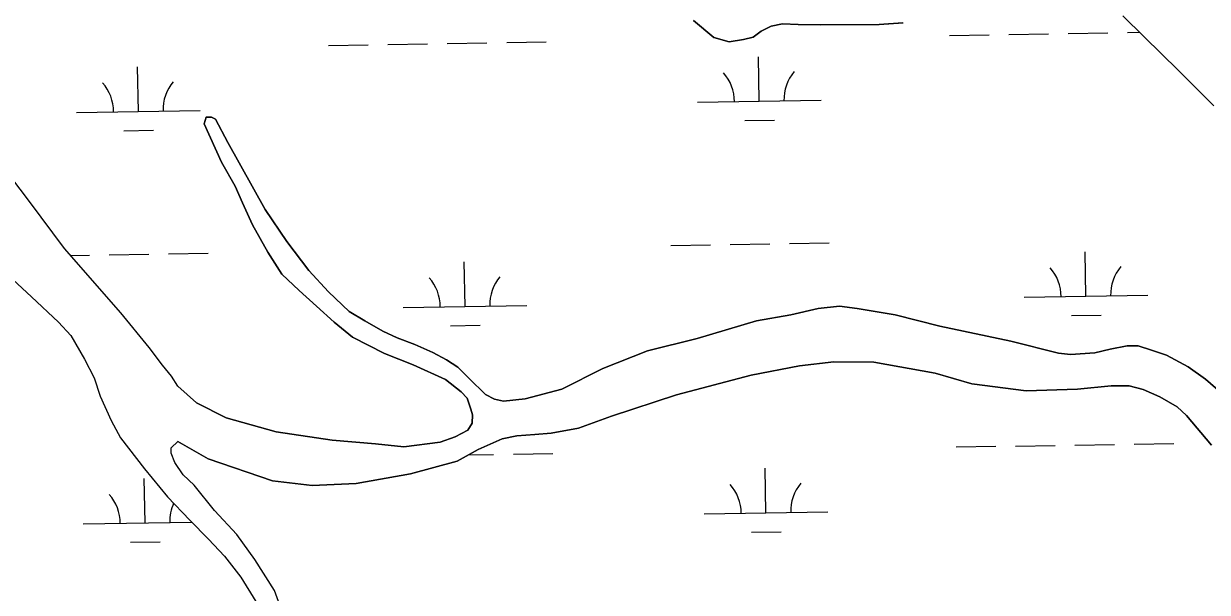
# Model space of a CAD drawing. Extents: x 3855477 to 3893699, y 299188 to 325115.
# Drawn here: x 3878909 to 3879865, y 321936 to 322395 of the extents above; entities that cross this region are included whole.
import ezdxf

# ---------------------------------------------------------------- set-up
doc = ezdxf.new("R2010")
doc.units = 0
doc.layers.add('V-TOPO-SHOR', color=7, linetype='Continuous')
doc.layers.add('V-WETL-SWMP', color=7, linetype='Continuous')

msp = doc.modelspace()

# ---------------------------------------------------------------- linework, layer by layer
at = {"layer": 'V-TOPO-SHOR'}
for points in [[(3879619.52, 322396.21), (3879600.21, 322394.82), (3879553.17, 322394.53), (3879534.67, 322394.74), (3879522.22, 322395.28), (3879512.95, 322393.37), (3879504.87, 322389.44), (3879498.38, 322384.69), (3879490.72, 322382.76), (3879479.04, 322380.88), (3879466.61, 322384.23), (3879450.28, 322398.08)], [(3879870.85, 322329.11), (3879842.22, 322357.57), (3879814.38, 322384.81), (3879797.28, 322401.89)], [(3879033.32, 322102.64), (3879048.45, 322089.21), (3879072.44, 322076.88), (3879112.92, 322065.58), (3879158.27, 322059.05), (3879193.21, 322055.85), (3879216.1, 322053.58), (3879245.49, 322057.28), (3879257.6, 322061.57), (3879267.71, 322067.08), (3879271.4, 322072.67), (3879271.47, 322079.5), (3879270.31, 322083.94), (3879267.19, 322092.82), (3879262.43, 322098.1), (3879249.67, 322107.89), (3879223.67, 322119.83), (3879200.46, 322128.94), (3879174.47, 322142.09), (3879159.73, 322154.31), (3879145.4, 322167.33), (3879131.47, 322179.95), (3879117.54, 322192.97), (3879106.08, 322210.79), (3879093.86, 322233.03), (3879085.62, 322250.81), (3879079.73, 322264.15), (3879068.69, 322283.57), (3879054.56, 322314.68), (3879056.23, 322319.89), (3879060.65, 322319.84), (3879063.85, 322318.19), (3879073.69, 322299.59), (3879104.05, 322245.38), (3879121.45, 322219.46), (3879139.29, 322195.95), (3879155.18, 322178.88), (3879171.89, 322163.02), (3879184.66, 322155.24), (3879199.05, 322147.04), (3879210.65, 322141.69), (3879225.06, 322136.3), (3879239.46, 322129.71), (3879250.66, 322123.96), (3879259.83, 322117.83), (3879268.98, 322108.88), (3879282.1, 322095.87), (3879289.3, 322092.17), (3879296.52, 322090.48), (3879314.23, 322092.3), (3879343.66, 322100.01), (3879376.81, 322116.93), (3879413.15, 322131), (3879453.06, 322141.02), (3879501.06, 322155.36), (3879528.86, 322160.28), (3879551.02, 322165.26), (3879568.33, 322167.08), (3879582.38, 322165.31), (3879613.28, 322160.15), (3879649.36, 322150.91), (3879706.72, 322139.01), (3879745.21, 322129.34), (3879754.84, 322128.03), (3879774.56, 322129.42), (3879787.06, 322132.5), (3879800.75, 322135.16), (3879809.6, 322135.06), (3879820.42, 322131.73), (3879832.43, 322127.57), (3879850.01, 322118.13), (3879863.98, 322108.33), (3879884.29, 322090.82)], [(3879033.32, 322102.64), (3879028.19, 322110.74), (3879021.05, 322119.66), (3879010.35, 322133.85), (3878987.34, 322161.85), (3878941.68, 322213.81), (3878913.56, 322251.91), (3878890.18, 322282.72)], [(3878892.44, 322195.86), (3878915.12, 322174.71), (3878937.01, 322154.36), (3878946.93, 322143.4), (3878957.98, 322124.38), (3878965.86, 322109.42), (3878970.52, 322094.49), (3878979.54, 322074.69), (3878987.03, 322060.94)], [(3879868.91, 322054.98), (3879848.67, 322078.92), (3879841.11, 322085.84), (3879827.13, 322094.03), (3879813.52, 322099.81), (3879802.3, 322102.75), (3879787.83, 322102.91), (3879760.46, 322100), (3879719.04, 322098.85), (3879675.28, 322104.56), (3879645.62, 322112.93), (3879595.87, 322121.92), (3879563.71, 322122.28), (3879535.94, 322118.96), (3879496.85, 322111.36), (3879436.38, 322095.54), (3879383.92, 322078.43), (3879357.28, 322068.67), (3879335.12, 322064.5), (3879321.85, 322063.44), (3879307.36, 322062.39), (3879295.68, 322060.11), (3879276.28, 322051.48), (3879259.29, 322042.02), (3879221.39, 322031.58), (3879177.48, 322024.03), (3879142.09, 322022.41), (3879109.96, 322025.98), (3879057.9, 322043.85), (3879033.53, 322057.78)], [(3878987.03, 322060.94), (3879006.45, 322035.8), (3879025.09, 322013.08), (3879042.98, 321994.39), (3879058.08, 321978.94), (3879071.2, 321965.13), (3879084.28, 321948.1), (3879096.53, 321928.67)], [(3879163.02, 321725.31), (3879164.76, 321736.95), (3879168.54, 321751.38), (3879169.91, 321765.84), (3879170.43, 321776.69), (3879168.95, 321788.36), (3879163.84, 321798.87), (3879155.97, 321814.24), (3879148.52, 321831.2), (3879137.62, 321863.49), (3879122.43, 321907.88), (3879111.5, 321937.35), (3879095.7, 321962.45), (3879081.04, 321982.71), (3879063.17, 322002.21), (3879046.51, 322022.49), (3879037.76, 322031.03), (3879031.03, 322040.76), (3879027.9, 322048.43), (3879027.95, 322052.85), (3879033.53, 322057.78)]]:
    msp.add_lwpolyline(points, dxfattribs=at)
at = {"layer": 'V-WETL-SWMP'}
for p, q in [((3879657.07, 322386.05), (3879689.07, 322386.57)), ((3879705.07, 322386.83), (3879737.06, 322387.35)), ((3879753.06, 322387.61), (3879785.06, 322388.14)), ((3879801.05, 322388.4), (3879810.65, 322388.55)), ((3879155.23, 322377.88), (3879187.23, 322378.4)), ((3879203.22, 322378.66), (3879235.22, 322379.18)), ((3879251.22, 322379.44), (3879283.21, 322379.96)), ((3879299.21, 322380.22), (3879331.21, 322380.74)), ((3879503.33, 322332.8), (3879502.74, 322368.79)), ((3879001.49, 322324.62), (3879000.9, 322360.62)), ((3879453.33, 322331.98), (3879553.32, 322333.61)), ((3878951.49, 322323.81), (3879051.48, 322325.44)), ((3878989.74, 322309), (3879013.74, 322309.39)), ((3879491.58, 322317.17), (3879515.58, 322317.56)), ((3879431.81, 322216.18), (3879463.81, 322216.71)), ((3879479.8, 322216.97), (3879511.8, 322217.49)), ((3879527.8, 322217.75), (3879559.79, 322218.27)), ((3878946.54, 322208.28), (3878961.96, 322208.53)), ((3878977.96, 322208.79), (3879009.96, 322209.31)), ((3879025.96, 322209.57), (3879057.95, 322210.09)), ((3879767.37, 322175.22), (3879766.78, 322211.21)), ((3879265.52, 322167.04), (3879264.94, 322203.03)), ((3879717.37, 322174.4), (3879817.36, 322176.03)), ((3879215.53, 322166.23), (3879315.52, 322167.85)), ((3879755.62, 322159.59), (3879779.62, 322159.98)), ((3879253.78, 322151.42), (3879277.77, 322151.81)), ((3879662.49, 322053.42), (3879694.49, 322053.94)), ((3879710.48, 322054.2), (3879742.48, 322054.72)), ((3879758.48, 322054.98), (3879790.47, 322055.51)), ((3879806.47, 322055.77), (3879838.47, 322056.29)), ((3879268.23, 322047), (3879288.63, 322047.33)), ((3879304.63, 322047.59), (3879336.63, 322048.11)), ((3879508.75, 322000.17), (3879508.16, 322036.16)), ((3879006.91, 321991.99), (3879006.32, 322027.99)), ((3879458.75, 321999.35), (3879558.74, 322000.98)), ((3878956.91, 321991.18), (3879044.72, 321992.61)), ((3879497, 321984.54), (3879521, 321984.93)), ((3878995.16, 321976.37), (3879019.15, 321976.76))]:
    msp.add_line(p, q, dxfattribs=at)
for points in [[(3879450.31, 322398.08), (3879466.64, 322384.23), (3879479.06, 322380.88), (3879490.74, 322382.76), (3879498.4, 322384.68), (3879504.89, 322389.43), (3879512.97, 322393.37), (3879522.24, 322395.27), (3879534.69, 322394.73), (3879553.19, 322394.53), (3879600.23, 322394.81), (3879619.54, 322396.21)], [(3879797.3, 322401.88), (3879814.4, 322384.81), (3879842.24, 322357.56), (3879870.87, 322329.1)], [(3879884.29, 322090.82), (3879863.98, 322108.33), (3879850.01, 322118.13), (3879832.43, 322127.57), (3879820.41, 322131.73), (3879809.6, 322135.06), (3879800.75, 322135.16), (3879787.05, 322132.5), (3879774.56, 322129.42), (3879754.84, 322128.03), (3879745.21, 322129.34), (3879706.72, 322139.01), (3879649.36, 322150.91), (3879613.28, 322160.15), (3879582.38, 322165.32), (3879568.33, 322167.08), (3879551.02, 322165.26), (3879528.86, 322160.28), (3879501.06, 322155.36), (3879453.06, 322141.02), (3879413.15, 322131), (3879376.81, 322116.93), (3879343.66, 322100.01), (3879314.23, 322092.3), (3879296.52, 322090.48), (3879289.3, 322092.17), (3879282.1, 322095.87), (3879268.98, 322108.88), (3879259.83, 322117.83), (3879250.65, 322123.96), (3879239.46, 322129.71), (3879225.06, 322136.3), (3879210.65, 322141.69), (3879199.05, 322147.04), (3879184.67, 322155.24), (3879171.89, 322163.02), (3879155.18, 322178.89), (3879139.28, 322195.95), (3879121.45, 322219.46), (3879104.05, 322245.38), (3879073.69, 322299.59), (3879063.85, 322318.19), (3879060.65, 322319.84), (3879056.23, 322319.89), (3879054.56, 322314.68), (3879068.69, 322283.57), (3879079.73, 322264.15), (3879085.62, 322250.81), (3879093.86, 322233.03), (3879106.08, 322210.79), (3879117.54, 322192.97), (3879131.47, 322179.95), (3879145.4, 322167.33), (3879159.73, 322154.31), (3879174.47, 322142.09)], [(3879033.32, 322102.64), (3879028.19, 322110.74), (3879021.05, 322119.66), (3879010.35, 322133.85), (3878987.34, 322161.85), (3878941.68, 322213.81), (3878913.56, 322251.91), (3878890.18, 322282.73)], [(3878892.44, 322195.86), (3878915.12, 322174.71), (3878937.01, 322154.36), (3878946.94, 322143.4), (3878957.98, 322124.38), (3878965.86, 322109.42), (3878970.52, 322094.49), (3878979.54, 322074.69), (3878987.03, 322060.94), (3879006.45, 322035.8), (3879025.1, 322013.08), (3879042.98, 321994.39), (3879058.09, 321978.94), (3879071.2, 321965.13), (3879084.28, 321948.1), (3879096.53, 321928.67)], [(3879174.47, 322142.09), (3879200.46, 322128.93), (3879223.67, 322119.83), (3879249.67, 322107.89), (3879262.43, 322098.1), (3879267.2, 322092.82), (3879270.31, 322083.94), (3879271.47, 322079.5), (3879271.39, 322072.67), (3879267.71, 322067.08), (3879257.6, 322061.57), (3879245.49, 322057.28), (3879216.1, 322053.58), (3879193.21, 322055.85), (3879158.27, 322059.05), (3879112.92, 322065.58), (3879072.44, 322076.88), (3879048.45, 322089.21), (3879033.32, 322102.64)], [(3879122.43, 321907.88), (3879111.5, 321937.35), (3879095.7, 321962.45), (3879081.04, 321982.71), (3879063.17, 322002.21), (3879046.51, 322022.49), (3879037.76, 322031.03), (3879031.03, 322040.75), (3879027.9, 322048.43), (3879027.95, 322052.85), (3879033.53, 322057.78), (3879057.9, 322043.85), (3879109.96, 322025.98), (3879142.09, 322022.41), (3879177.48, 322024.03), (3879221.39, 322031.58), (3879259.29, 322042.02), (3879276.28, 322051.48), (3879295.68, 322060.11), (3879307.36, 322062.39), (3879321.85, 322063.44), (3879335.12, 322064.5), (3879357.28, 322068.68), (3879383.92, 322078.43), (3879436.38, 322095.54), (3879496.85, 322111.36), (3879535.94, 322118.96), (3879563.71, 322122.28), (3879595.87, 322121.92), (3879645.62, 322112.93), (3879675.28, 322104.56), (3879719.04, 322098.85), (3879760.46, 322100), (3879787.83, 322102.91), (3879802.3, 322102.75), (3879813.52, 322099.81), (3879827.13, 322094.03), (3879841.11, 322085.84), (3879848.67, 322078.92), (3879868.91, 322054.98)]]:
    msp.add_lwpolyline(points, dxfattribs=at)
for centre, start, end in [((3878946.24, 322324.2), 0.16154, 41.7052), ((3879056.71, 322326), 140.16154, 181.7052), ((3879448.08, 322332.37), 0.16154, 41.7052), ((3879558.56, 322334.17), 140.16154, 181.7052), ((3879712.12, 322174.79), 0.16154, 41.7052), ((3879822.59, 322176.59), 140.16154, 181.7052), ((3879210.28, 322166.61), 0.16154, 41.7052), ((3879320.75, 322168.41), 140.16154, 181.7052), ((3879453.5, 321999.74), 0.16154, 41.7052), ((3879563.97, 322001.54), 140.16154, 181.7052), ((3878951.66, 321991.57), 0.16154, 41.7052), ((3879062.13, 321993.37), 155.60985, 181.7052)]:
    msp.add_arc(centre, 35.25, start, end, dxfattribs=at)

doc.saveas('drawing.dxf')
